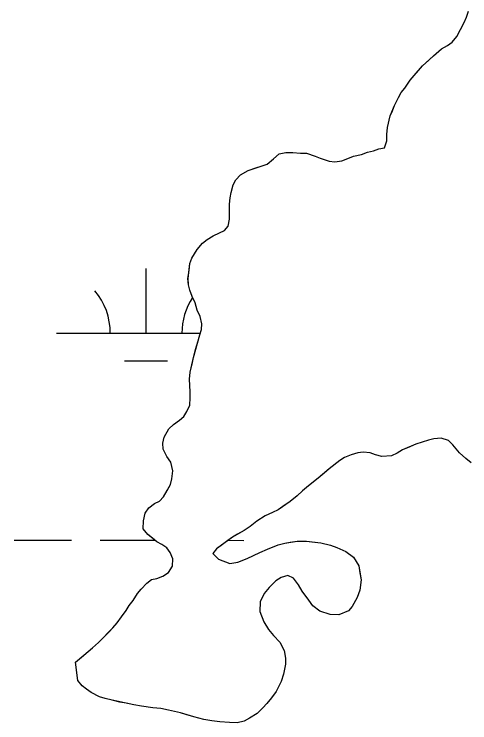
# Model space of a CAD drawing. Extents: x 3148686 to 3186545, y 916144 to 941516.
# Drawn here: x 3155655.3 to 3155909.3, y 926707 to 927102 of the extents above; entities that cross this region are included whole.
import ezdxf

# ---------------------------------------------------------------- set-up
doc = ezdxf.new("R2010")
doc.units = 0
for name, color, linetype in [('V-SITE-VEGE', 7, 'Continuous'), ('V-TOPO-SHOR', 7, 'Continuous'), ('V-WETL-SWMP', 7, 'Continuous')]:
    doc.layers.add(name, color=color, linetype=linetype)

msp = doc.modelspace()

# ---------------------------------------------------------------- linework, layer by layer
at = {"layer": 'V-SITE-VEGE'}
for p, q in [((3155907.36, 927100.34), (3155908.54, 927103.74)), ((3155906.18, 927097.34), (3155907.36, 927100.34)), ((3155904, 927093.53), (3155906.18, 927097.34)), ((3155902.03, 927089.52), (3155904, 927093.53)), ((3155896.86, 927084.5), (3155899.45, 927086.51)), ((3155899.45, 927086.51), (3155902.03, 927089.52)), ((3155889.1, 927078.86), (3155893.47, 927082.68)), ((3155893.47, 927082.68), (3155896.86, 927084.5)), ((3155882.94, 927073.23), (3155889.1, 927078.86)), ((3155876, 927065.2), (3155882.94, 927073.23)), ((3155873.02, 927060.79), (3155876, 927065.2)), ((3155871.04, 927058.38), (3155873.02, 927060.79)), ((3155867.29, 927051.16), (3155869.46, 927055.57)), ((3155869.46, 927055.57), (3155871.04, 927058.38)), ((3155864.92, 927045.36), (3155867.29, 927051.16)), ((3155863.36, 927038.95), (3155864.92, 927045.36)), ((3155862.99, 927034.95), (3155863.36, 927038.95)), ((3155863.01, 927031.36), (3155862.99, 927034.95)), ((3155861.63, 927027.56), (3155863.01, 927031.36)), ((3155855.65, 927025.92), (3155858.64, 927026.94)), ((3155858.64, 927026.94), (3155861.63, 927027.56)), ((3155799.93, 927021.41), (3155802.91, 927024.22)), ((3155802.91, 927024.22), (3155806.71, 927024.84)), ((3155806.71, 927024.84), (3155810.7, 927024.86)), ((3155810.7, 927024.86), (3155814.9, 927024.49)), ((3155814.9, 927024.49), (3155818.29, 927024.51)), ((3155818.29, 927024.51), (3155823.1, 927022.94)), ((3155823.1, 927022.94), (3155825.9, 927021.76)), ((3155844.48, 927022.86), (3155848.87, 927023.89)), ((3155848.87, 927023.89), (3155852.25, 927025.1)), ((3155852.25, 927025.1), (3155855.65, 927025.92)), ((3155796.35, 927018.39), (3155799.93, 927021.41)), ((3155825.9, 927021.76), (3155830.91, 927020.19)), ((3155830.91, 927020.19), (3155834.1, 927019.8)), ((3155834.1, 927019.8), (3155837.9, 927020.23)), ((3155837.9, 927020.23), (3155844.48, 927022.86)), ((3155785.78, 927014.93), (3155792.96, 927017.37)), ((3155792.96, 927017.37), (3155796.35, 927018.39)), ((3155778.82, 927009.69), (3155781.4, 927012.51)), ((3155781.4, 927012.51), (3155785.78, 927014.93)), ((3155777.44, 927006.89), (3155778.82, 927009.69)), ((3155776.27, 927002.69), (3155777.44, 927006.89)), ((3155775.31, 926996.09), (3155775.69, 926999.69)), ((3155775.69, 926999.69), (3155776.27, 927002.69)), ((3155775.36, 926987.7), (3155775.31, 926996.09)), ((3155774.58, 926983.9), (3155775.36, 926987.7)), ((3155772.59, 926981.49), (3155774.58, 926983.9)), ((3155766.22, 926978.46), (3155769.81, 926980.07)), ((3155769.81, 926980.07), (3155772.59, 926981.49)), ((3155760.25, 926974.43), (3155762.83, 926976.44)), ((3155762.83, 926976.44), (3155766.22, 926978.46)), ((3155757.27, 926970.81), (3155760.25, 926974.43)), ((3155754.3, 926966), (3155757.27, 926970.81)), ((3155753.12, 926963), (3155754.3, 926966)), ((3155752.18, 926954.6), (3155753.12, 926963)), ((3155752.39, 926951.21), (3155752.18, 926954.6)), ((3155753.21, 926948.21), (3155752.39, 926951.21)), ((3155754.43, 926944.63), (3155753.21, 926948.21)), ((3155756.25, 926941.04), (3155754.43, 926944.63)), ((3155757.27, 926937.05), (3155756.25, 926941.04)), ((3155758.89, 926933.46), (3155757.27, 926937.05)), ((3155759.91, 926929.47), (3155758.89, 926933.46)), ((3155759.73, 926926.28), (3155759.91, 926929.47)), ((3155758.75, 926923.27), (3155759.73, 926926.28)), ((3155755.22, 926910.67), (3155758.75, 926923.27)), ((3155753.47, 926902.47), (3155755.22, 926910.67)), ((3155753.09, 926898.66), (3155753.47, 926902.47)), ((3155753.12, 926895.07), (3155753.09, 926898.66)), ((3155753.34, 926891.48), (3155753.12, 926895.07)), ((3155753.36, 926888.08), (3155753.34, 926891.48)), ((3155753.18, 926884.08), (3155753.36, 926888.08)), ((3155751.6, 926880.48), (3155753.18, 926884.08)), ((3155747.44, 926875.66), (3155749.82, 926877.67)), ((3155749.82, 926877.67), (3155751.6, 926880.48)), ((3155741.47, 926870.83), (3155744.05, 926873.24)), ((3155744.05, 926873.24), (3155747.44, 926875.66)), ((3155738.9, 926866.22), (3155741.47, 926870.83)), ((3155738.12, 926862.82), (3155738.9, 926866.22)), ((3155889.19, 926865.25), (3155886.19, 926864.63)), ((3155893.38, 926865.67), (3155889.19, 926865.25)), ((3155897.38, 926864.29), (3155893.38, 926865.67)), ((3155738.34, 926859.62), (3155738.12, 926862.82)), ((3155879.21, 926862.39), (3155871.84, 926859.15)), ((3155886.19, 926864.63), (3155879.21, 926862.39)), ((3155899.79, 926861.91), (3155897.38, 926864.29)), ((3155903.61, 926857.54), (3155899.79, 926861.91)), ((3155740.36, 926855.44), (3155738.34, 926859.62)), ((3155846.88, 926857.41), (3155843.09, 926856.39)), ((3155849.87, 926857.83), (3155846.88, 926857.41)), ((3155853.67, 926857.45), (3155849.87, 926857.83)), ((3155856.67, 926856.47), (3155853.67, 926857.45)), ((3155868.85, 926857.34), (3155865.66, 926855.92)), ((3155871.84, 926859.15), (3155868.85, 926857.34)), ((3155907.03, 926854.36), (3155903.61, 926857.54)), ((3155742.58, 926852.26), (3155740.36, 926855.44)), ((3155836.91, 926853.16), (3155830.95, 926848.53)), ((3155839.5, 926854.97), (3155836.91, 926853.16)), ((3155843.09, 926856.39), (3155839.5, 926854.97)), ((3155860.27, 926855.49), (3155856.67, 926856.47)), ((3155865.66, 926855.92), (3155860.27, 926855.49)), ((3155910.04, 926851.98), (3155907.03, 926854.36)), ((3155743.8, 926847.47), (3155742.58, 926852.26)), ((3155743.23, 926843.07), (3155743.8, 926847.47)), ((3155830.95, 926848.53), (3155824.78, 926843.3)), ((3155742.45, 926839.87), (3155743.23, 926843.07)), ((3155824.78, 926843.3), (3155819.41, 926839.07)), ((3155738.49, 926833.05), (3155742.45, 926839.87)), ((3155819.41, 926839.07), (3155816.03, 926836.25)), ((3155813.05, 926833.44), (3155809.07, 926830.42)), ((3155816.03, 926836.25), (3155813.05, 926833.44)), ((3155733.52, 926829.23), (3155736.31, 926830.64)), ((3155736.31, 926830.64), (3155738.49, 926833.05)), ((3155809.07, 926830.42), (3155802.51, 926825.79)), ((3155728.36, 926823.81), (3155730.34, 926826.81)), ((3155730.34, 926826.81), (3155733.52, 926829.23)), ((3155802.51, 926825.79), (3155799.32, 926824.17)), ((3155727.38, 926819.61), (3155728.36, 926823.81)), ((3155795.14, 926822.35), (3155790.56, 926819.32)), ((3155799.32, 926824.17), (3155795.14, 926822.35)), ((3155727.21, 926815.21), (3155727.38, 926819.61)), ((3155790.56, 926819.32), (3155786.78, 926816.5)), ((3155729.82, 926812.03), (3155727.21, 926815.21)), ((3155783.4, 926814.29), (3155777.02, 926810.45)), ((3155786.78, 926816.5), (3155783.4, 926814.29)), ((3155734.84, 926807.86), (3155729.82, 926812.03)), ((3155777.02, 926810.45), (3155768.07, 926804.01)), ((3155737.65, 926806.48), (3155734.84, 926807.86)), ((3155740.46, 926804.5), (3155737.65, 926806.48)), ((3155796.44, 926803.78), (3155802.42, 926806.21)), ((3155802.42, 926806.21), (3155806.21, 926807.23)), ((3155806.21, 926807.23), (3155813, 926808.27)), ((3155813, 926808.27), (3155818.19, 926808.3)), ((3155818.19, 926808.3), (3155826.19, 926807.34)), ((3155826.19, 926807.34), (3155831.59, 926805.98)), ((3155831.59, 926805.98), (3155835.19, 926804.8)), ((3155742.27, 926801.91), (3155740.46, 926804.5)), ((3155743.69, 926798.32), (3155742.27, 926801.91)), ((3155768.07, 926804.01), (3155766.09, 926801.4)), ((3155785.09, 926798.52), (3155792.26, 926801.95)), ((3155792.26, 926801.95), (3155796.44, 926803.78)), ((3155835.19, 926804.8), (3155840.2, 926802.43)), ((3155840.2, 926802.43), (3155844.42, 926799.26)), ((3155743.51, 926794.32), (3155743.69, 926798.32)), ((3155766.09, 926801.4), (3155769.1, 926798.22)), ((3155769.1, 926798.22), (3155775.51, 926795.86)), ((3155779.9, 926796.49), (3155785.09, 926798.52)), ((3155844.42, 926799.26), (3155847.44, 926794.48)), ((3155741.33, 926790.71), (3155743.51, 926794.32)), ((3155775.51, 926795.86), (3155779.9, 926796.49)), ((3155847.44, 926794.48), (3155848.68, 926786.7)), ((3155738.15, 926788.7), (3155741.33, 926790.71)), ((3155729.18, 926784.85), (3155731.77, 926786.87)), ((3155731.77, 926786.87), (3155734.76, 926787.48)), ((3155734.76, 926787.48), (3155738.15, 926788.7)), ((3155801.14, 926786.22), (3155797.37, 926782.4)), ((3155804.13, 926788.04), (3155801.14, 926786.22)), ((3155807.92, 926789.06), (3155804.13, 926788.04)), ((3155810.92, 926787.68), (3155807.92, 926789.06)), ((3155813.74, 926783.9), (3155810.92, 926787.68)), ((3155848.68, 926786.7), (3155847.92, 926780.9)), ((3155726, 926781.44), (3155729.18, 926784.85)), ((3155797.37, 926782.4), (3155794.59, 926778.99)), ((3155815.76, 926780.31), (3155813.74, 926783.9)), ((3155721.65, 926775.22), (3155724.02, 926779.03)), ((3155724.02, 926779.03), (3155726, 926781.44)), ((3155794.59, 926778.99), (3155792.42, 926774.38)), ((3155819.58, 926775.34), (3155815.76, 926780.31)), ((3155847.92, 926780.9), (3155846.54, 926776.9)), ((3155719.46, 926772.41), (3155721.65, 926775.22)), ((3155792.42, 926774.38), (3155792.25, 926768.99)), ((3155821.8, 926772.16), (3155819.58, 926775.34)), ((3155846.54, 926776.9), (3155843.77, 926771.88)), ((3155717.68, 926769.6), (3155719.46, 926772.41)), ((3155825.61, 926769.18), (3155821.8, 926772.16)), ((3155843.77, 926771.88), (3155841.59, 926769.47)), ((3155715.1, 926765.99), (3155717.68, 926769.6)), ((3155792.25, 926768.99), (3155794.48, 926763.21)), ((3155831.42, 926767.42), (3155825.61, 926769.18)), ((3155836.21, 926767.25), (3155831.42, 926767.42)), ((3155841.59, 926769.47), (3155836.21, 926767.25)), ((3155710.35, 926759.97), (3155712.73, 926762.78)), ((3155712.73, 926762.78), (3155715.1, 926765.99)), ((3155794.48, 926763.21), (3155797.1, 926759.03)), ((3155702.2, 926751.73), (3155710.35, 926759.97)), ((3155797.1, 926759.03), (3155799.92, 926755.65)), ((3155799.92, 926755.65), (3155803.34, 926751.87)), ((3155699.02, 926748.72), (3155702.2, 926751.73)), ((3155803.34, 926751.87), (3155805.76, 926747.29)), ((3155689.48, 926740.87), (3155696.44, 926746.7)), ((3155696.44, 926746.7), (3155699.02, 926748.72)), ((3155805.76, 926747.29), (3155806.58, 926743.1)), ((3155806.58, 926743.1), (3155806.6, 926739.7)), ((3155690.78, 926730.64), (3155689.48, 926740.87)), ((3155806.6, 926739.7), (3155805.44, 926734.1)), ((3155693.2, 926727.66), (3155690.78, 926730.64)), ((3155805.44, 926734.1), (3155804.06, 926730.1)), ((3155695.61, 926725.68), (3155693.2, 926727.66)), ((3155804.06, 926730.1), (3155801.3, 926724.49)), ((3155698.21, 926723.89), (3155695.61, 926725.68)), ((3155702.82, 926721.52), (3155698.21, 926723.89)), ((3155801.3, 926724.49), (3155798.72, 926720.88)), ((3155706.02, 926720.54), (3155702.82, 926721.52)), ((3155709.83, 926719.56), (3155706.02, 926720.54)), ((3155722.03, 926717.04), (3155709.83, 926719.56)), ((3155798.72, 926720.88), (3155796.14, 926717.67)), ((3155726.23, 926716.26), (3155722.03, 926717.04)), ((3155732.63, 926715.3), (3155726.23, 926716.26)), ((3155737.02, 926714.93), (3155732.63, 926715.3)), ((3155741.22, 926713.95), (3155737.02, 926714.93)), ((3155793.96, 926715.26), (3155790.78, 926712.24)), ((3155796.14, 926717.67), (3155793.96, 926715.26)), ((3155748.02, 926712.59), (3155741.22, 926713.95)), ((3155755.43, 926710.24), (3155748.02, 926712.59)), ((3155790.78, 926712.24), (3155786.4, 926709.62)), ((3155761.03, 926708.87), (3155755.43, 926710.24)), ((3155765.43, 926708.1), (3155761.03, 926708.87)), ((3155769.83, 926707.53), (3155765.43, 926708.1)), ((3155775.23, 926707.16), (3155769.83, 926707.53)), ((3155779.62, 926706.98), (3155775.23, 926707.16)), ((3155783.41, 926708), (3155779.62, 926706.98)), ((3155786.4, 926709.62), (3155783.41, 926708))]:
    msp.add_line(p, q, dxfattribs=at)
at = {"layer": 'V-TOPO-SHOR'}
for points in [[(3155834.1, 927019.8), (3155837.9, 927020.23), (3155841.29, 927021.64), (3155844.48, 927022.86), (3155848.87, 927023.89), (3155852.25, 927025.1), (3155855.65, 927025.92), (3155858.64, 927026.94), (3155861.63, 927027.56), (3155863.01, 927031.36), (3155862.99, 927034.95), (3155863.36, 927038.95), (3155864.92, 927045.36), (3155866.11, 927048.16), (3155867.29, 927051.16), (3155869.46, 927055.57), (3155871.04, 927058.38), (3155873.02, 927060.79), (3155876, 927065.2), (3155878.18, 927067.81), (3155882.94, 927073.23), (3155886.52, 927076.45), (3155889.1, 927078.86), (3155893.47, 927082.68), (3155896.86, 927084.5), (3155899.45, 927086.51), (3155902.03, 927089.52), (3155904, 927093.53), (3155906.18, 927097.34), (3155907.36, 927100.34), (3155908.54, 927103.74)], [(3155689.48, 926740.87), (3155693.85, 926744.49), (3155696.44, 926746.7), (3155699.02, 926748.72), (3155702.2, 926751.73), (3155704.79, 926754.34), (3155708.16, 926757.76), (3155710.35, 926759.97), (3155712.73, 926762.78), (3155715.11, 926765.99), (3155717.68, 926769.6), (3155719.46, 926772.41), (3155721.65, 926775.22), (3155724.02, 926779.03), (3155726, 926781.44), (3155729.18, 926784.85), (3155731.77, 926786.87), (3155734.76, 926787.48), (3155738.15, 926788.7), (3155741.33, 926790.72), (3155743.51, 926794.32), (3155743.69, 926798.32), (3155742.27, 926801.91), (3155740.46, 926804.5), (3155737.65, 926806.48), (3155734.84, 926807.86), (3155732.43, 926809.84), (3155729.82, 926812.03), (3155727.21, 926815.21), (3155727.38, 926819.61), (3155728.36, 926823.81), (3155730.34, 926826.81), (3155733.52, 926829.23), (3155736.31, 926830.64), (3155738.49, 926833.05), (3155740.47, 926836.46), (3155742.45, 926839.87), (3155743.23, 926843.07), (3155743.8, 926847.47), (3155742.58, 926852.26), (3155740.36, 926855.44), (3155738.34, 926859.62), (3155738.12, 926862.82), (3155738.9, 926866.22), (3155741.47, 926870.83), (3155744.05, 926873.24), (3155747.44, 926875.66), (3155749.82, 926877.67), (3155751.6, 926880.48), (3155753.18, 926884.08), (3155753.36, 926888.08), (3155753.34, 926891.48), (3155753.12, 926895.07), (3155753.09, 926898.67), (3155753.47, 926902.47), (3155754.45, 926906.86), (3155755.22, 926910.67), (3155756.4, 926915.07), (3155757.77, 926919.87), (3155758.75, 926923.27), (3155759.73, 926926.28), (3155759.91, 926929.47), (3155758.89, 926933.46), (3155757.27, 926937.05), (3155756.25, 926941.04), (3155754.43, 926944.63), (3155753.21, 926948.21), (3155752.39, 926951.21), (3155752.17, 926954.6), (3155752.75, 926959.2), (3155753.12, 926963), (3155754.3, 926966), (3155757.27, 926970.81), (3155760.25, 926974.43), (3155762.83, 926976.44), (3155766.22, 926978.46), (3155769.81, 926980.08), (3155772.59, 926981.49), (3155774.58, 926983.9), (3155775.36, 926987.7), (3155775.33, 926992.69), (3155775.31, 926996.09), (3155775.69, 926999.69), (3155776.27, 927002.69), (3155777.44, 927006.89), (3155778.82, 927009.69), (3155781.4, 927012.51), (3155785.78, 927014.93), (3155789.97, 927016.35), (3155792.96, 927017.37), (3155796.35, 927018.39), (3155799.93, 927021.41), (3155802.91, 927024.22), (3155806.71, 927024.84), (3155810.7, 927024.86), (3155814.9, 927024.49), (3155818.29, 927024.51), (3155823.1, 927022.94), (3155825.9, 927021.76), (3155830.91, 927020.19), (3155834.1, 927019.8)], [(3155910.04, 926851.98), (3155907.03, 926854.36), (3155903.61, 926857.54), (3155899.79, 926861.91), (3155897.38, 926864.29), (3155893.38, 926865.67), (3155889.19, 926865.25), (3155886.19, 926864.63), (3155879.21, 926862.39), (3155874.63, 926860.37), (3155871.84, 926859.15), (3155868.85, 926857.34), (3155865.66, 926855.92), (3155860.27, 926855.49), (3155856.67, 926856.47), (3155853.67, 926857.45), (3155849.87, 926857.83), (3155846.88, 926857.41), (3155843.09, 926856.39), (3155839.5, 926854.97), (3155836.91, 926853.16), (3155830.95, 926848.53), (3155828.16, 926846.11), (3155824.78, 926843.3), (3155819.41, 926839.07), (3155816.03, 926836.25), (3155813.05, 926833.44), (3155809.07, 926830.42), (3155805.1, 926827.6), (3155802.51, 926825.79), (3155799.32, 926824.17), (3155795.14, 926822.35), (3155790.56, 926819.32), (3155786.78, 926816.5), (3155783.4, 926814.29), (3155779.81, 926812.07), (3155777.02, 926810.45), (3155774.44, 926808.64), (3155770.66, 926805.82), (3155768.07, 926804.01), (3155766.09, 926801.4), (3155769.1, 926798.22), (3155775.51, 926795.86), (3155779.9, 926796.49), (3155785.09, 926798.52), (3155792.26, 926801.95), (3155796.44, 926803.78), (3155802.42, 926806.21), (3155806.21, 926807.23), (3155809.21, 926807.65), (3155813, 926808.27), (3155818.19, 926808.3), (3155821.19, 926807.92), (3155826.19, 926807.34), (3155831.59, 926805.98), (3155835.19, 926804.8), (3155840.2, 926802.43), (3155844.42, 926799.26), (3155847.44, 926794.48), (3155848.06, 926790.69), (3155848.68, 926786.7), (3155847.92, 926780.9), (3155846.54, 926776.9), (3155843.77, 926771.88), (3155841.59, 926769.47), (3155836.21, 926767.25), (3155831.42, 926767.42), (3155825.61, 926769.18), (3155821.8, 926772.16), (3155819.58, 926775.34), (3155815.76, 926780.31), (3155813.74, 926783.9), (3155810.92, 926787.68), (3155807.92, 926789.06), (3155804.13, 926788.04), (3155801.14, 926786.22), (3155797.37, 926782.4), (3155794.59, 926778.99), (3155792.42, 926774.38), (3155792.25, 926768.99), (3155794.48, 926763.21), (3155797.1, 926759.03), (3155799.92, 926755.65), (3155803.34, 926751.87), (3155805.76, 926747.29), (3155806.58, 926743.1), (3155806.6, 926739.7), (3155805.44, 926734.1), (3155804.06, 926730.1), (3155801.3, 926724.49), (3155798.72, 926720.88), (3155796.14, 926717.67), (3155793.96, 926715.26), (3155790.78, 926712.24), (3155786.4, 926709.62)], [(3155786.4, 926709.62), (3155783.41, 926708), (3155779.62, 926706.98), (3155775.23, 926707.16), (3155769.83, 926707.53), (3155765.43, 926708.1), (3155761.03, 926708.87), (3155755.43, 926710.24), (3155751.03, 926711.61), (3155748.02, 926712.59), (3155741.22, 926713.95), (3155737.02, 926714.93), (3155732.63, 926715.3), (3155726.23, 926716.26), (3155722.03, 926717.04), (3155717.63, 926718.01), (3155714.23, 926718.59), (3155709.83, 926719.56), (3155706.02, 926720.54), (3155702.82, 926721.52), (3155698.21, 926723.89), (3155695.61, 926725.68), (3155693.2, 926727.66), (3155690.78, 926730.64), (3155689.48, 926740.87)]]:
    msp.add_lwpolyline(points, dxfattribs=at)
at = {"layer": 'V-WETL-SWMP'}
for p, q in [((3155728.8, 926924.21), (3155728.84, 926960.21)), ((3155678.8, 926924.26), (3155759.04, 926924.17)), ((3155716.78, 926908.79), (3155740.78, 926908.76)), ((3155655.27, 926808.85), (3155687.27, 926808.82)), ((3155703.27, 926808.8), (3155733.74, 926808.77)), ((3155774.56, 926808.73), (3155783.27, 926808.72))]:
    msp.add_line(p, q, dxfattribs=at)
for points in [[(3155702.82, 926721.52), (3155698.21, 926723.89), (3155695.61, 926725.68), (3155693.2, 926727.66), (3155690.78, 926730.64), (3155689.48, 926740.87), (3155693.85, 926744.49), (3155696.44, 926746.7), (3155699.02, 926748.72), (3155702.2, 926751.73), (3155708.16, 926757.76), (3155710.35, 926759.97), (3155712.73, 926762.78), (3155715.11, 926765.99), (3155717.68, 926769.6), (3155719.46, 926772.41), (3155721.65, 926775.22), (3155724.02, 926779.03), (3155726, 926781.44), (3155729.18, 926784.85), (3155731.77, 926786.87), (3155734.76, 926787.48), (3155738.15, 926788.7), (3155741.33, 926790.72), (3155743.51, 926794.33), (3155743.69, 926798.32), (3155742.27, 926801.91), (3155740.46, 926804.5), (3155737.65, 926806.48), (3155734.84, 926807.86), (3155732.43, 926809.84), (3155729.82, 926812.03), (3155727.21, 926815.21), (3155727.38, 926819.6), (3155728.36, 926823.81), (3155730.34, 926826.81), (3155733.52, 926829.23), (3155736.31, 926830.64), (3155738.49, 926833.05), (3155742.45, 926839.87), (3155743.23, 926843.07), (3155743.8, 926847.47), (3155742.58, 926852.26), (3155740.36, 926855.44), (3155738.34, 926859.62), (3155738.12, 926862.82), (3155738.9, 926866.22), (3155741.47, 926870.83), (3155744.05, 926873.24), (3155747.44, 926875.66), (3155749.82, 926877.67), (3155751.6, 926880.48), (3155753.18, 926884.08), (3155753.36, 926888.08), (3155753.34, 926891.48), (3155753.12, 926895.07), (3155753.1, 926898.67), (3155753.47, 926902.47), (3155754.45, 926906.87), (3155755.22, 926910.67), (3155756.4, 926915.07), (3155757.77, 926919.87), (3155758.75, 926923.27), (3155759.73, 926926.28), (3155759.91, 926929.47), (3155758.89, 926933.46), (3155757.27, 926937.05), (3155756.25, 926941.04), (3155754.43, 926944.62), (3155753.21, 926948.21), (3155752.39, 926951.21), (3155752.17, 926954.6), (3155752.75, 926959.2), (3155753.12, 926963), (3155754.3, 926966), (3155757.27, 926970.81), (3155760.25, 926974.43), (3155762.83, 926976.44), (3155766.22, 926978.46), (3155769.81, 926980.08), (3155772.59, 926981.49), (3155774.58, 926983.9), (3155775.36, 926987.7), (3155775.31, 926996.09), (3155775.69, 926999.69), (3155776.27, 927002.69), (3155777.44, 927006.89), (3155778.82, 927009.7), (3155781.4, 927012.51), (3155785.79, 927014.93), (3155792.96, 927017.37), (3155796.35, 927018.39), (3155799.93, 927021.4), (3155802.91, 927024.22), (3155806.71, 927024.84), (3155810.7, 927024.86), (3155814.9, 927024.49), (3155818.29, 927024.51), (3155823.1, 927022.94), (3155825.9, 927021.76), (3155830.91, 927020.19), (3155834.1, 927019.8), (3155837.9, 927020.23), (3155841.29, 927021.64), (3155844.48, 927022.86), (3155848.87, 927023.89), (3155852.25, 927025.1), (3155855.65, 927025.92), (3155858.64, 927026.94), (3155861.63, 927027.56), (3155863.01, 927031.36), (3155862.99, 927034.96), (3155863.36, 927038.95), (3155864.92, 927045.36), (3155866.11, 927048.16), (3155867.29, 927051.16), (3155869.46, 927055.57), (3155871.04, 927058.38), (3155873.02, 927060.79), (3155876, 927065.2), (3155878.18, 927067.81), (3155882.94, 927073.23), (3155886.52, 927076.45), (3155889.1, 927078.86), (3155893.48, 927082.68), (3155896.86, 927084.5), (3155899.45, 927086.51), (3155902.03, 927089.52), (3155904, 927093.53), (3155906.18, 927097.34), (3155907.36, 927100.34), (3155908.54, 927103.74)], [(3155910.04, 926851.98), (3155907.03, 926854.36), (3155903.61, 926857.54), (3155899.79, 926861.91), (3155897.38, 926864.29), (3155893.38, 926865.67), (3155889.19, 926865.25), (3155886.19, 926864.63), (3155879.21, 926862.39), (3155874.63, 926860.37), (3155871.84, 926859.15), (3155868.85, 926857.34), (3155865.67, 926855.92), (3155860.27, 926855.49), (3155856.67, 926856.47), (3155853.67, 926857.45), (3155849.87, 926857.83), (3155846.88, 926857.41), (3155843.09, 926856.39), (3155839.5, 926854.97), (3155836.91, 926853.16), (3155830.95, 926848.53), (3155828.16, 926846.11), (3155824.78, 926843.3), (3155819.41, 926839.07), (3155816.03, 926836.25), (3155813.05, 926833.44), (3155809.08, 926830.42), (3155805.1, 926827.6), (3155802.51, 926825.79), (3155799.32, 926824.17), (3155795.14, 926822.35), (3155790.56, 926819.32), (3155786.78, 926816.51), (3155783.4, 926814.29), (3155779.81, 926812.07), (3155777.02, 926810.46), (3155774.44, 926808.64), (3155770.66, 926805.82), (3155768.07, 926804.01), (3155766.09, 926801.4), (3155769.1, 926798.22), (3155775.51, 926795.86), (3155779.9, 926796.49), (3155785.09, 926798.52), (3155792.26, 926801.95), (3155796.44, 926803.78), (3155802.42, 926806.21), (3155806.21, 926807.23), (3155809.21, 926807.65), (3155813, 926808.27), (3155818.19, 926808.3), (3155821.19, 926807.91), (3155826.19, 926807.34), (3155831.59, 926805.98), (3155835.2, 926804.8), (3155840.2, 926802.43), (3155844.42, 926799.26), (3155847.44, 926794.48), (3155848.06, 926790.69), (3155848.69, 926786.7), (3155847.92, 926780.9), (3155846.54, 926776.9), (3155843.78, 926771.88), (3155841.59, 926769.47), (3155836.21, 926767.25), (3155831.42, 926767.42), (3155825.61, 926769.18), (3155821.8, 926772.16), (3155819.58, 926775.34), (3155815.76, 926780.31), (3155813.74, 926783.9), (3155810.92, 926787.68), (3155807.92, 926789.06), (3155804.13, 926788.04), (3155801.14, 926786.22), (3155797.37, 926782.4), (3155794.59, 926778.99), (3155792.42, 926774.38), (3155792.25, 926768.99), (3155794.48, 926763.21), (3155797.1, 926759.03), (3155799.92, 926755.65), (3155803.34, 926751.87), (3155805.76, 926747.29), (3155806.58, 926743.1), (3155806.6, 926739.7), (3155805.44, 926734.1), (3155804.06, 926730.1), (3155801.3, 926724.49), (3155798.72, 926720.88), (3155796.14, 926717.67), (3155793.96, 926715.26), (3155790.78, 926712.24), (3155786.4, 926709.62), (3155783.41, 926708), (3155779.62, 926706.98), (3155775.23, 926707.16), (3155769.83, 926707.53), (3155765.43, 926708.1), (3155761.03, 926708.87), (3155755.43, 926710.24), (3155751.03, 926711.61), (3155748.02, 926712.59), (3155741.22, 926713.95), (3155737.02, 926714.93), (3155732.63, 926715.3), (3155726.23, 926716.26), (3155722.03, 926717.04), (3155717.63, 926718.01), (3155714.23, 926718.59), (3155709.83, 926719.56), (3155706.02, 926720.54), (3155702.82, 926721.52)]]:
    msp.add_lwpolyline(points, dxfattribs=at)
for centre, start, end in [((3155673.56, 926924.74), 359.1678, 40.7115), ((3155784.04, 926924.62), 146.4081, 180.7115)]:
    msp.add_arc(centre, 35.25, start, end, dxfattribs=at)

doc.saveas('drawing.dxf')
